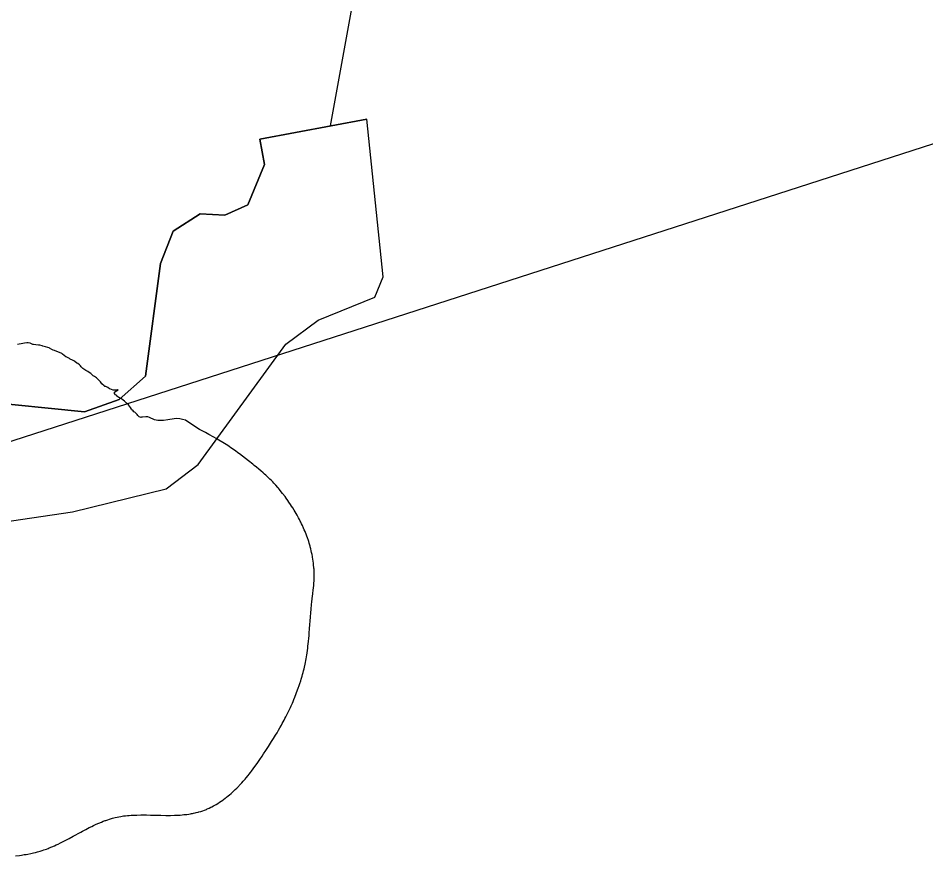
# Model space of a CAD drawing. Extents: x 643342 to 646936, y 5873857 to 5876103.
# Drawn here: x 646524.56 to 646548.56, y 5875340.28 to 5875362.42 of the extents above; entities that cross this region are included whole.
import ezdxf

# ---------------------------------------------------------------- set-up
doc = ezdxf.new("R2010")
doc.units = 0
doc.layers.add('Niveau 63', color=7, linetype='Continuous')

msp = doc.modelspace()

# ---------------------------------------------------------------- linework, layer by layer
at = {"layer": 'Niveau 63'}
msp.add_line((646530.949, 5875359.223), (646533.781, 5875359.75), dxfattribs=at)
msp.add_line((646530.949, 5875359.223), (646533.781, 5875359.75), dxfattribs=at)
msp.add_line((646530.949, 5875359.223), (646533.781, 5875359.75), dxfattribs=at)
msp.add_line((646530.949, 5875359.223), (646533.781, 5875359.75), dxfattribs=at)
for points in [[(646519.225, 5875349.576), (646508.785, 5875381.933), (646560.176, 5875398.515), (646570.617, 5875366.157), (646519.225, 5875349.576)], [(646532.816, 5875359.577), (646534.013, 5875366.123), (646534.903, 5875367.417), (646541.104, 5875372.401), (646543.269, 5875373.694), (646545.217, 5875374.182), (646555.009, 5875385.036), (646556.663, 5875385.721)], [(646521.923, 5875348.773), (646525.999, 5875349.374), (646528.474, 5875349.986), (646529.325, 5875350.626), (646531.639, 5875353.804), (646532.49, 5875354.444), (646533.995, 5875355.046), (646534.213, 5875355.586), (646533.781, 5875359.75), (646530.949, 5875359.223), (646531.074, 5875358.554), (646530.634, 5875357.493), (646530.029, 5875357.216), (646529.375, 5875357.254), (646528.658, 5875356.797), (646528.328, 5875355.936), (646527.926, 5875352.957), (646527.233, 5875352.342), (646526.313, 5875352.015), (646523.514, 5875352.303)], [(646521.923, 5875348.773), (646525.999, 5875349.374), (646528.474, 5875349.986), (646529.325, 5875350.626), (646531.639, 5875353.804), (646532.49, 5875354.444), (646533.995, 5875355.046), (646534.213, 5875355.586), (646533.781, 5875359.75), (646530.949, 5875359.223), (646531.074, 5875358.554), (646530.634, 5875357.493), (646530.029, 5875357.216), (646529.375, 5875357.254), (646528.658, 5875356.797), (646528.328, 5875355.936), (646527.926, 5875352.957), (646527.233, 5875352.342), (646526.313, 5875352.015), (646523.514, 5875352.303)], [(646514.038, 5875356.036), (646515.946, 5875353.947), (646517.42, 5875352.944), (646518.639, 5875352.528), (646520.651, 5875352.096), (646523.514, 5875352.303), (646526.313, 5875352.015), (646527.233, 5875352.342), (646527.926, 5875352.957), (646528.328, 5875355.936), (646528.658, 5875356.797), (646529.375, 5875357.254), (646530.029, 5875357.216), (646530.634, 5875357.493), (646531.074, 5875358.554), (646530.949, 5875359.223)], [(646514.038, 5875356.036), (646515.946, 5875353.947), (646517.42, 5875352.944), (646518.639, 5875352.528), (646520.651, 5875352.096), (646523.514, 5875352.303), (646526.313, 5875352.015), (646527.233, 5875352.342), (646527.926, 5875352.957), (646528.328, 5875355.936), (646528.658, 5875356.797), (646529.375, 5875357.254), (646530.029, 5875357.216), (646530.634, 5875357.493), (646531.074, 5875358.554), (646530.949, 5875359.223)], [(646524.494, 5875340.282), (646524.595, 5875340.295), (646524.646, 5875340.302), (646524.721, 5875340.313), (646524.771, 5875340.321), (646524.821, 5875340.33), (646524.896, 5875340.345), (646524.97, 5875340.361), (646525.02, 5875340.373), (646525.069, 5875340.386), (646525.143, 5875340.406), (646525.192, 5875340.421), (646525.24, 5875340.437), (646525.312, 5875340.462), (646525.359, 5875340.48), (646525.383, 5875340.49), (646525.453, 5875340.519), (646525.523, 5875340.549), (646525.569, 5875340.57), (646525.615, 5875340.591), (646525.683, 5875340.624), (646525.773, 5875340.67), (646525.818, 5875340.693), (646525.908, 5875340.74), (646526.019, 5875340.8), (646526.219, 5875340.909), (646526.264, 5875340.934), (646526.353, 5875340.981), (646526.443, 5875341.027), (646526.511, 5875341.061), (646526.557, 5875341.083), (646526.625, 5875341.115), (646526.694, 5875341.146), (646526.765, 5875341.175), (646526.812, 5875341.194), (646526.859, 5875341.212), (646526.883, 5875341.22), (646526.931, 5875341.237), (646526.979, 5875341.253), (646527.004, 5875341.261), (646527.052, 5875341.275), (646527.126, 5875341.294), (646527.176, 5875341.305), (646527.225, 5875341.315), (646527.275, 5875341.324), (646527.349, 5875341.335), (646527.399, 5875341.341), (646527.45, 5875341.346), (646527.5, 5875341.351), (646527.55, 5875341.355), (646527.575, 5875341.356), (646527.651, 5875341.36), (646527.702, 5875341.361), (646527.803, 5875341.363), (646527.879, 5875341.363), (646527.956, 5875341.363), (646528.058, 5875341.361), (646528.338, 5875341.354), (646528.465, 5875341.352), (646528.516, 5875341.351), (646528.592, 5875341.352), (646528.694, 5875341.354), (646528.77, 5875341.357), (646528.845, 5875341.361), (646528.895, 5875341.365), (646528.946, 5875341.37), (646529.021, 5875341.378), (646529.071, 5875341.385), (646529.12, 5875341.393), (646529.145, 5875341.398), (646529.17, 5875341.402), (646529.195, 5875341.407), (646529.244, 5875341.418), (646529.269, 5875341.424), (646529.318, 5875341.436), (646529.343, 5875341.443), (646529.392, 5875341.458), (646529.44, 5875341.474), (646529.489, 5875341.491), (646529.537, 5875341.51), (646529.561, 5875341.52), (646529.61, 5875341.541), (646529.657, 5875341.564), (646529.681, 5875341.576), (646529.729, 5875341.602), (646529.775, 5875341.628), (646529.798, 5875341.642), (646529.842, 5875341.669), (646529.886, 5875341.698), (646529.929, 5875341.726), (646529.971, 5875341.756), (646529.992, 5875341.771), (646530.033, 5875341.802), (646530.054, 5875341.817), (646530.074, 5875341.833), (646530.114, 5875341.865), (646530.153, 5875341.897), (646530.191, 5875341.93), (646530.21, 5875341.947), (646530.266, 5875341.998), (646530.303, 5875342.032), (646530.339, 5875342.068), (646530.392, 5875342.121), (646530.409, 5875342.139), (646530.444, 5875342.176), (646530.478, 5875342.213), (646530.511, 5875342.251), (646530.561, 5875342.307), (646530.593, 5875342.346), (646530.641, 5875342.404), (646530.672, 5875342.444), (646530.703, 5875342.484), (646530.733, 5875342.524), (646530.779, 5875342.584), (646530.823, 5875342.645), (646530.853, 5875342.686), (646530.896, 5875342.749), (646530.954, 5875342.832), (646531.01, 5875342.916), (646531.052, 5875342.98), (646531.108, 5875343.065), (646531.177, 5875343.172), (646531.26, 5875343.3), (646531.314, 5875343.386), (646531.367, 5875343.472), (646531.406, 5875343.537), (646531.445, 5875343.602), (646531.482, 5875343.667), (646531.52, 5875343.733), (646531.544, 5875343.777), (646531.592, 5875343.866), (646531.615, 5875343.91), (646531.638, 5875343.955), (646531.684, 5875344.045), (646531.727, 5875344.135), (646531.759, 5875344.203), (646531.78, 5875344.249), (646531.811, 5875344.317), (646531.831, 5875344.363), (646531.85, 5875344.41), (646531.879, 5875344.479), (646531.916, 5875344.573), (646531.951, 5875344.667), (646531.968, 5875344.715), (646531.993, 5875344.786), (646532.009, 5875344.834), (646532.033, 5875344.906), (646532.048, 5875344.954), (646532.07, 5875345.027), (646532.084, 5875345.076), (646532.097, 5875345.125), (646532.11, 5875345.174), (646532.122, 5875345.223), (646532.134, 5875345.272), (646532.15, 5875345.345), (646532.16, 5875345.395), (646532.169, 5875345.444), (646532.178, 5875345.493), (646532.187, 5875345.543), (646532.194, 5875345.592), (646532.202, 5875345.642), (646532.212, 5875345.716), (646532.218, 5875345.766), (646532.224, 5875345.815), (646532.233, 5875345.89), (646532.238, 5875345.94), (646532.247, 5875346.04), (646532.252, 5875346.089), (646532.258, 5875346.165), (646532.268, 5875346.289), (646532.289, 5875346.589), (646532.299, 5875346.714), (646532.305, 5875346.789), (646532.31, 5875346.839), (646532.315, 5875346.889), (646532.32, 5875346.938), (646532.325, 5875346.988), (646532.337, 5875347.087), (646532.352, 5875347.211), (646532.364, 5875347.31), (646532.369, 5875347.36), (646532.376, 5875347.434), (646532.38, 5875347.484), (646532.385, 5875347.559), (646532.389, 5875347.633), (646532.39, 5875347.683), (646532.39, 5875347.733), (646532.388, 5875347.808), (646532.385, 5875347.858), (646532.383, 5875347.884), (646532.381, 5875347.895), (646532.374, 5875347.971), (646532.368, 5875348.021), (646532.362, 5875348.072), (646532.354, 5875348.122), (646532.346, 5875348.172), (646532.341, 5875348.197), (646532.332, 5875348.247), (646532.321, 5875348.297), (646532.31, 5875348.346), (646532.298, 5875348.396), (646532.285, 5875348.445), (646532.279, 5875348.47), (646532.265, 5875348.519), (646532.258, 5875348.543), (646532.243, 5875348.591), (646532.235, 5875348.616), (646532.211, 5875348.687), (646532.193, 5875348.735), (646532.176, 5875348.782), (646532.157, 5875348.829), (646532.148, 5875348.853), (646532.128, 5875348.899), (646532.108, 5875348.945), (646532.077, 5875349.014), (646532.055, 5875349.06), (646532.033, 5875349.105), (646532.022, 5875349.127), (646531.998, 5875349.172), (646531.975, 5875349.217), (646531.938, 5875349.284), (646531.913, 5875349.328), (646531.887, 5875349.371), (646531.861, 5875349.415), (646531.82, 5875349.48), (646531.793, 5875349.523), (646531.765, 5875349.566), (646531.722, 5875349.629), (646531.692, 5875349.672), (646531.647, 5875349.735), (646531.617, 5875349.776), (646531.555, 5875349.859), (646531.491, 5875349.941), (646531.475, 5875349.961), (646531.443, 5875349.999), (646531.426, 5875350.019), (646531.377, 5875350.075), (646531.36, 5875350.094), (646531.326, 5875350.13), (646531.291, 5875350.167), (646531.256, 5875350.202), (646531.22, 5875350.237), (646531.184, 5875350.272), (646531.148, 5875350.306), (646531.111, 5875350.34), (646531.074, 5875350.373), (646531.037, 5875350.406), (646530.98, 5875350.455), (646530.923, 5875350.504), (646530.865, 5875350.551), (646530.806, 5875350.598), (646530.768, 5875350.63), (646530.65, 5875350.723), (646530.412, 5875350.907), (646530.372, 5875350.938), (646530.311, 5875350.983), (646530.29, 5875350.998), (646530.228, 5875351.041), (646530.186, 5875351.07), (646530.145, 5875351.098), (646530.102, 5875351.126), (646530.06, 5875351.153), (646529.974, 5875351.206), (646529.866, 5875351.271), (646529.801, 5875351.309), (646529.735, 5875351.347), (646529.603, 5875351.42), (646529.514, 5875351.468), (646529.359, 5875351.552), (646529.151, 5875351.68), (646528.983, 5875351.794), (646528.91, 5875351.816), (646528.836, 5875351.83), (646528.761, 5875351.837), (646528.687, 5875351.835), (646528.52, 5875351.803), (646528.401, 5875351.791), (646528.329, 5875351.787), (646528.258, 5875351.789), (646528.21, 5875351.796), (646528.165, 5875351.81), (646528.036, 5875351.869), (646527.992, 5875351.885), (646527.967, 5875351.889), (646527.941, 5875351.888), (646527.85, 5875351.874), (646527.824, 5875351.873), (646527.812, 5875351.872), (646527.787, 5875351.877), (646527.763, 5875351.887), (646527.728, 5875351.917), (646527.705, 5875351.946), (646527.661, 5875351.987), (646527.646, 5875352.005), (646527.619, 5875352.02), (646527.602, 5875352.047), (646527.568, 5875352.073), (646527.561, 5875352.084), (646527.534, 5875352.131), (646527.476, 5875352.203), (646527.427, 5875352.246), (646527.414, 5875352.258), (646527.37, 5875352.302), (646527.337, 5875352.328), (646527.29, 5875352.36), (646527.246, 5875352.382), (646527.216, 5875352.401), (646527.183, 5875352.427), (646527.169, 5875352.448), (646527.134, 5875352.47), (646527.107, 5875352.5), (646527.109, 5875352.509), (646527.11, 5875352.511), (646527.109, 5875352.521), (646527.111, 5875352.528), (646527.113, 5875352.54), (646527.116, 5875352.543), (646527.206, 5875352.602), (646527.188, 5875352.597), (646527.158, 5875352.592), (646527.104, 5875352.594), (646527.076, 5875352.592), (646526.982, 5875352.624), (646526.978, 5875352.626), (646526.932, 5875352.661), (646526.919, 5875352.671), (646526.88, 5875352.687), (646526.856, 5875352.69), (646526.834, 5875352.704), (646526.776, 5875352.761), (646526.736, 5875352.81), (646526.705, 5875352.843), (646526.659, 5875352.889), (646526.634, 5875352.914), (646526.608, 5875352.934), (646526.577, 5875352.95), (646526.547, 5875352.971), (646526.505, 5875353.009), (646526.485, 5875353.027), (646526.439, 5875353.057), (646526.4, 5875353.081), (646526.347, 5875353.11), (646526.321, 5875353.127), (646526.269, 5875353.164), (646526.231, 5875353.204), (646526.21, 5875353.231), (646526.184, 5875353.257), (646526.14, 5875353.292), (646526.115, 5875353.307), (646526.056, 5875353.349), (646526.035, 5875353.364), (646526.001, 5875353.38), (646525.941, 5875353.413), (646525.916, 5875353.424), (646525.852, 5875353.459), (646525.824, 5875353.474), (646525.778, 5875353.509), (646525.732, 5875353.546), (646525.715, 5875353.558), (646525.652, 5875353.586), (646525.582, 5875353.613), (646525.519, 5875353.636), (646525.488, 5875353.648), (646525.453, 5875353.668), (646525.394, 5875353.697), (646525.382, 5875353.705), (646525.343, 5875353.721), (646525.284, 5875353.738), (646525.213, 5875353.757), (646525.199, 5875353.763), (646525.137, 5875353.776), (646525.103, 5875353.782), (646525.031, 5875353.792), (646524.971, 5875353.795), (646524.95, 5875353.797), (646524.898, 5875353.821), (646524.88, 5875353.831), (646524.823, 5875353.839), (646524.791, 5875353.84), (646524.725, 5875353.834), (646524.638, 5875353.816), (646524.587, 5875353.804), (646524.54, 5875353.797)]]:
    msp.add_lwpolyline(points, dxfattribs=at)

doc.saveas('drawing.dxf')
